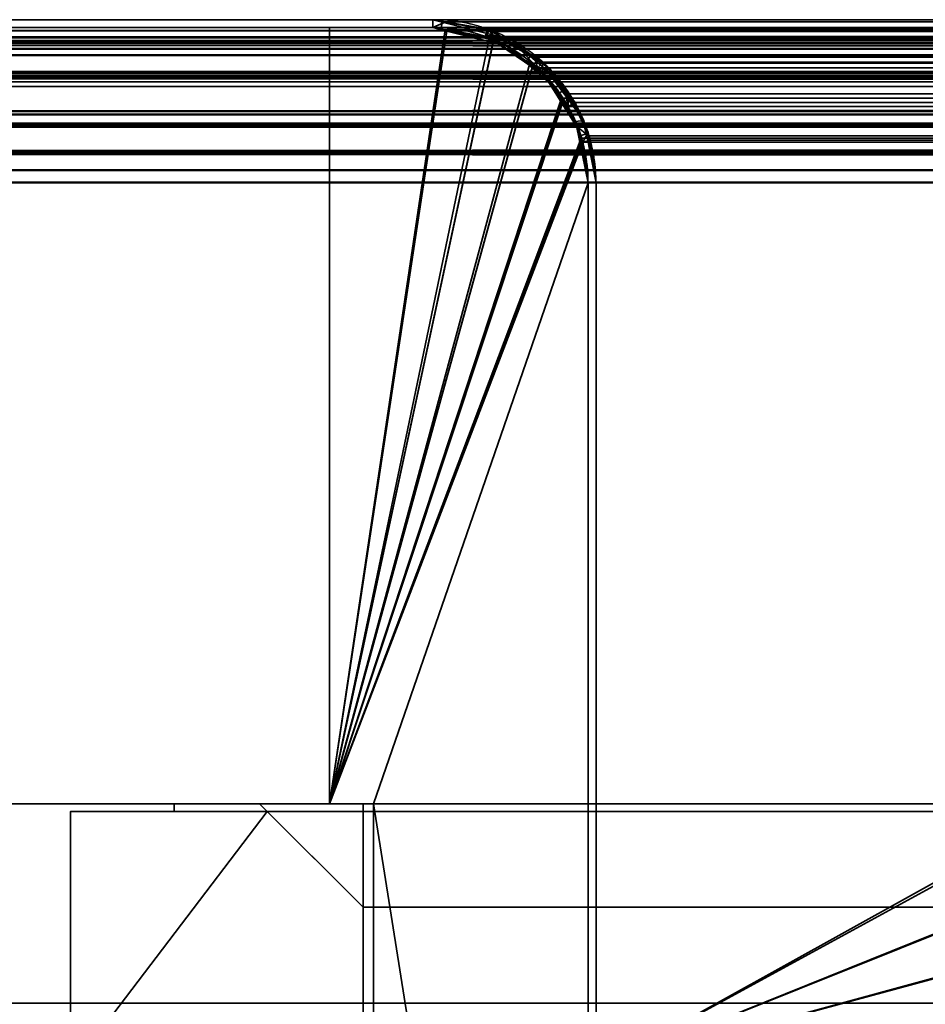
# Model space of a CAD drawing. Header units: millimetres. Extents: x -603 to 3703, y -115 to 193.
# Tile 591 of 656: x 1016 to 1033, y 174 to 193. Entities that reach past the tile are written whole.
import ezdxf

# ---------------------------------------------------------------- set-up
doc = ezdxf.new("R2010")
doc.units = ezdxf.units.MM
doc.layers.add('152', color=7, linetype='Continuous', true_color=0xffffff)

# ---------------------------------------------------------------- blocks, each defined once
blk = doc.blocks.new('UG_SURFACE_059')
at = {"layer": '152', "color": 14, "linetype": 'Continuous', "lineweight": 35}
for points in [[(1016.85, 173.15, -5.75), (1016.85, 178.15, -5.75), (1020.65, 178.15, -5.75)], [(1020.65, 178.15, -5.75), (1022.5, 176.3, -5.75), (1022.5, 173.15, -5.75), (1016.85, 173.15, -5.75)], [(1016.85, 173.15, 2030.4), (1022.5, 173.15, 2024.75), (1022.5, 176.3, 2024.75), (1020.65, 178.15, 2026.6)], [(1020.65, 178.15, 2026.6), (1016.85, 178.15, 2030.4), (1016.85, 173.15, 2030.4)], [(1016.85, 173.15, 2030.4), (1016.85, 178.15, 2030.4), (1016.85, 178.15, -5.75), (1016.85, 173.15, -5.75)], [(1020.65, 178.15, 2026.6), (1020.65, 178.15, -5.75), (1016.85, 178.15, -5.75), (1016.85, 178.15, 2030.4)], [(1022.5, 176.3, 2024.75), (1022.5, 176.3, -5.75), (1020.65, 178.15, -5.75), (1020.65, 178.15, 2026.6)], [(1022.5, 176.3, 2024.75), (1022.5, 173.15, 2024.75), (1022.5, 173.15, -5.75), (1022.5, 176.3, -5.75)], [(1016.85, 173.15, 2030.4), (1016.85, 173.15, -5.75), (1022.5, 173.15, -5.75), (1022.5, 173.15, 2024.75)]]:
    blk.add_3dface(points, dxfattribs=at)
blk = doc.blocks.new('UG_SURFACE_060')
at = {"layer": '152', "color": 7, "linetype": 'Continuous', "lineweight": 35}
for points in [[(1020.5, 178.3, -5.75), (1020.65, 178.15, -5.75), (1018.85, 178.15, -5.75), (1018.85, 178.3, -5.75)], [(1018.85, 178.15, -5.75), (1018.85, 178.15, 2028.4), (1018.85, 178.3, 2028.4), (1018.85, 178.3, -5.75)], [(1020.5, 178.3, 2026.75), (1020.5, 178.3, -5.75), (1018.85, 178.3, -5.75), (1018.85, 178.3, 2028.4)], [(1020.65, 178.15, 2026.6), (1020.5, 178.3, 2026.75), (1018.85, 178.3, 2028.4), (1018.85, 178.15, 2028.4)], [(1020.65, 178.15, -5.75), (1020.5, 178.3, -5.75), (1020.5, 178.3, 2026.75), (1020.65, 178.15, 2026.6)], [(1020.65, 178.15, 2026.6), (1018.85, 178.15, 2028.4), (1018.85, 178.15, -5.75), (1020.65, 178.15, -5.75)]]:
    blk.add_3dface(points, dxfattribs=at)
blk = doc.blocks.new('UG_SURFACE_063')
at = {"layer": '152', "color": 14, "linetype": 'Continuous', "lineweight": 35}
for points in [[(1027, 173.15, -5.75), (1027, 178.15, -5.75), (1033.85, 178.15, -5.75), (1035.432, 177.835, -5.75)], [(1027, 173.15, 2020.25), (1027, 178.15, 2020.25), (1027, 178.15, -5.75), (1027, 173.15, -5.75)], [(1033.85, 178.15, 2013.4), (1033.85, 178.15, -5.75), (1027, 178.15, -5.75), (1027, 178.15, 2020.25)], [(1035.425, 177.748, 2011.826), (1033.85, 178.15, 2013.4), (1027, 178.15, 2020.25), (1027, 173.15, 2020.25)], [(1033.85, 178.15, -5.75), (1033.85, 178.15, 2013.4), (1035.425, 177.748, 2011.826)], [(1035.425, 177.748, 2011.826), (1035.432, 177.835, -5.75), (1033.85, 178.15, -5.75)], [(1027, 173.15, -5.75), (1035.432, 177.835, -5.75), (1035.763, 177.769, -5.75), (1036.774, 177.094, -5.75)], [(1027, 173.15, 2020.25), (1036.782, 177.074, 2010.468), (1036.248, 177.538, 2011.002), (1035.425, 177.748, 2011.826)], [(1035.763, 177.769, -5.75), (1035.432, 177.835, -5.75), (1035.425, 177.748, 2011.826)], [(1035.763, 177.769, -5.75), (1035.425, 177.748, 2011.826), (1036.248, 177.538, 2011.002)], [(1036.248, 177.538, 2011.002), (1036.774, 177.094, -5.75), (1035.763, 177.769, -5.75)], [(1036.248, 177.538, 2011.002), (1036.782, 177.074, 2010.468), (1036.774, 177.094, -5.75)], [(1027, 173.15, -5.75), (1036.774, 177.094, -5.75), (1037.386, 176.686, -5.75), (1037.794, 176.074, -5.75)], [(1027, 173.15, 2020.25), (1037.866, 176.121, 2009.384), (1037.853, 176.145, 2009.397), (1036.782, 177.074, 2010.468)], [(1037.386, 176.686, -5.75), (1036.774, 177.094, -5.75), (1036.782, 177.074, 2010.468)], [(1037.386, 176.686, -5.75), (1036.782, 177.074, 2010.468), (1037.853, 176.145, 2009.397)], [(1037.853, 176.145, 2009.397), (1037.794, 176.074, -5.75), (1037.386, 176.686, -5.75)], [(1038.567, 174.772, 2008.683), (1037.866, 176.121, 2009.384), (1027, 173.15, 2020.25)], [(1037.794, 176.074, -5.75), (1038.469, 175.063, -5.75), (1038.527, 174.772, -5.75), (1027, 173.15, -5.75)], [(1037.853, 176.145, 2009.397), (1037.866, 176.121, 2009.384), (1037.794, 176.074, -5.75)], [(1038.469, 175.063, -5.75), (1037.794, 176.074, -5.75), (1037.866, 176.121, 2009.384)], [(1038.469, 175.063, -5.75), (1037.866, 176.121, 2009.384), (1038.567, 174.772, 2008.683)], [(1038.567, 174.772, 2008.683), (1038.527, 174.772, -5.75), (1038.469, 175.063, -5.75)], [(1038.527, 174.772, -5.75), (1038.79, 173.452, -5.75), (1027, 173.15, -5.75)], [(1027, 173.15, 2020.25), (1038.802, 173.45, 2008.448), (1038.603, 174.703, 2008.647), (1038.567, 174.772, 2008.683)], [(1038.527, 174.772, -5.75), (1038.567, 174.772, 2008.683), (1038.603, 174.703, 2008.647)], [(1038.603, 174.703, 2008.647), (1038.79, 173.452, -5.75), (1038.527, 174.772, -5.75)], [(1038.603, 174.703, 2008.647), (1038.802, 173.45, 2008.448), (1038.79, 173.452, -5.75)], [(1038.79, 173.452, -5.75), (1038.85, 173.15, -5.75), (1027, 173.15, -5.75)], [(1027, 173.15, 2020.25), (1038.85, 173.15, 2008.4), (1038.802, 173.45, 2008.448)], [(1038.79, 173.452, -5.75), (1038.802, 173.45, 2008.448), (1038.85, 173.15, 2008.4)], [(1038.85, 173.15, 2008.4), (1038.85, 173.15, -5.75), (1038.79, 173.452, -5.75)], [(1027, 173.15, 2020.25), (1027, 173.15, -5.75), (1038.85, 173.15, -5.75), (1038.85, 173.15, 2008.4)]]:
    blk.add_3dface(points, dxfattribs=at)
blk = doc.blocks.new('UG_SURFACE_064')
at = {"layer": '152', "color": 7, "linetype": 'Continuous', "lineweight": 35}
for points in [[(1027, 178.3, -5.75), (1033.85, 178.3, -5.75), (1033.85, 178.15, -5.75), (1027, 178.15, -5.75)], [(1027, 178.3, 2020.25), (1027, 178.3, -5.75), (1027, 178.15, -5.75), (1027, 178.15, 2020.25)], [(1027, 178.3, 2020.25), (1033.85, 178.3, 2013.4), (1033.85, 178.3, -5.75), (1027, 178.3, -5.75)], [(1033.85, 178.3, 2013.4), (1027, 178.3, 2020.25), (1027, 178.15, 2020.25), (1033.85, 178.15, 2013.4)], [(1027, 178.15, 2020.25), (1027, 178.15, -5.75), (1033.85, 178.15, -5.75), (1033.85, 178.15, 2013.4)]]:
    blk.add_3dface(points, dxfattribs=at)
blk = doc.blocks.new('UG_SURFACE_067')
at = {"layer": '152', "color": 7, "linetype": 'Continuous', "lineweight": 35}
for points in [[(1973, 178.3, 2020.25), (1027, 178.3, 2020.25), (1027, 178.15, 2020.25), (1973, 178.15, 2020.25)], [(1966.15, 178.3, 2013.4), (1033.85, 178.3, 2013.4), (1027, 178.3, 2020.25), (1973, 178.3, 2020.25)], [(1033.85, 178.15, 2013.4), (1027, 178.15, 2020.25), (1027, 178.3, 2020.25), (1033.85, 178.3, 2013.4)], [(1966.15, 178.15, 2013.4), (1973, 178.15, 2020.25), (1027, 178.15, 2020.25), (1033.85, 178.15, 2013.4)]]:
    blk.add_3dface(points, dxfattribs=at)
blk = doc.blocks.new('UG_SURFACE_069')
at = {"layer": '152', "color": 14, "linetype": 'Continuous', "lineweight": 35}
for points in [[(1038.85, 173.15, 2008.4), (1027, 173.15, 2020.25), (1027, 178.15, 2020.25), (1033.85, 178.15, 2013.4)], [(1973, 173.15, 2020.25), (1973, 178.15, 2020.25), (1027, 178.15, 2020.25), (1027, 173.15, 2020.25)], [(1973, 178.15, 2020.25), (1966.15, 178.15, 2013.4), (1033.85, 178.15, 2013.4), (1027, 178.15, 2020.25)]]:
    blk.add_3dface(points, dxfattribs=at)
blk = doc.blocks.new('UG_SURFACE_070')
at = {"layer": '152', "color": 14, "linetype": 'Continuous', "lineweight": 35}
for points in [[(1983.15, 178.15, 2030.4), (1979.35, 178.15, 2026.6), (1020.65, 178.15, 2026.6), (1016.85, 178.15, 2030.4)], [(1983.15, 173.15, 2030.4), (1983.15, 178.15, 2030.4), (1016.85, 178.15, 2030.4), (1016.85, 173.15, 2030.4)], [(1016.85, 173.15, 2030.4), (1016.85, 178.15, 2030.4), (1020.65, 178.15, 2026.6)], [(1020.65, 178.15, 2026.6), (1022.5, 176.3, 2024.75), (1022.5, 173.15, 2024.75), (1016.85, 173.15, 2030.4)], [(1977.5, 176.3, 2024.75), (1022.5, 176.3, 2024.75), (1020.65, 178.15, 2026.6), (1979.35, 178.15, 2026.6)], [(1977.5, 176.3, 2024.75), (1977.5, 173.15, 2024.75), (1022.5, 173.15, 2024.75), (1022.5, 176.3, 2024.75)]]:
    blk.add_3dface(points, dxfattribs=at)
blk = doc.blocks.new('UG_SURFACE_071')
at = {"layer": '152', "color": 252, "linetype": 'Continuous', "lineweight": 35}
for points in [[(1022.5, 178.3, -5.75), (1022.5, 176.3, -5.75), (1020.5, 178.3, -5.75)], [(1020.5, 178.3, -5.75), (1022.5, 176.3, -5.75), (1022.5, 176.3, 2024.75), (1020.5, 178.3, 2026.75)], [(1020.5, 178.3, 2026.75), (1022.5, 176.3, 2024.75), (1977.5, 176.3, 2024.75), (1979.5, 178.3, 2026.75)], [(1020.5, 178.3, 2026.75), (1979.5, 178.3, 2026.75), (1977.5, 178.3, 2024.75), (1022.5, 178.3, 2024.75)], [(1022.5, 178.3, 2024.75), (1022.5, 178.3, -5.75), (1020.5, 178.3, -5.75), (1020.5, 178.3, 2026.75)], [(1022.5, 176.3, -5.75), (1022.5, 178.3, -5.75), (1022.5, 178.3, 2024.75), (1022.5, 176.3, 2024.75)], [(1022.5, 176.3, 2024.75), (1022.5, 178.3, 2024.75), (1977.5, 178.3, 2024.75), (1977.5, 176.3, 2024.75)]]:
    blk.add_3dface(points, dxfattribs=at)
blk = doc.blocks.new('UG_SURFACE_072')
at = {"layer": '152', "color": 7, "linetype": 'Continuous', "lineweight": 35}
for points in [[(1018.85, 178.15, 2028.4), (1981.15, 178.15, 2028.4), (1981.15, 178.3, 2028.4), (1018.85, 178.3, 2028.4)], [(1981.15, 178.3, 2028.4), (1979.5, 178.3, 2026.75), (1020.5, 178.3, 2026.75), (1018.85, 178.3, 2028.4)], [(1018.85, 178.15, 2028.4), (1018.85, 178.3, 2028.4), (1020.5, 178.3, 2026.75), (1020.65, 178.15, 2026.6)], [(1020.65, 178.15, 2026.6), (1020.5, 178.3, 2026.75), (1979.5, 178.3, 2026.75), (1979.35, 178.15, 2026.6)], [(1981.15, 178.15, 2028.4), (1018.85, 178.15, 2028.4), (1020.65, 178.15, 2026.6), (1979.35, 178.15, 2026.6)]]:
    blk.add_3dface(points, dxfattribs=at)
blk = doc.blocks.new('UG_SURFACE_081')
at = {"layer": '152', "color": 41, "linetype": 'Continuous', "lineweight": 35}
for points in [[(971.85, 193.3, -5.75), (1021.85, 193.3, -5.75), (1021.85, 178.3, -5.75), (971.85, 178.3, -5.75)], [(1021.85, 193.3, 2025.4), (1021.85, 193.3, -5.75), (971.85, 193.3, -5.75), (971.85, 193.3, 2075.4)], [(1021.85, 178.3, 2025.4), (1021.85, 193.3, 2025.4), (971.85, 193.3, 2075.4), (971.85, 178.3, 2075.4)], [(1021.85, 178.3, -5.75), (1021.85, 193.3, -5.75), (1021.85, 193.3, 2025.4), (1021.85, 178.3, 2025.4)], [(971.85, 178.3, 2075.4), (971.85, 178.3, -5.75), (1021.85, 178.3, -5.75), (1021.85, 178.3, 2025.4)]]:
    blk.add_3dface(points, dxfattribs=at)
blk = doc.blocks.new('UG_SURFACE_082')
at = {"layer": '152', "color": 7, "linetype": 'Continuous', "lineweight": 35}
for points in [[(1023.85, 193.45, 2023.4), (1023.85, 193.45, -5.75), (969.85, 193.45, -5.75), (969.85, 193.45, 2077.4)], [(969.85, 193.45, -5.75), (1023.85, 193.45, -5.75), (1023.85, 193.3, -5.75), (969.85, 193.3, -5.75)], [(1023.85, 193.45, 2023.4), (969.85, 193.45, 2077.4), (969.85, 193.3, 2077.4), (1023.85, 193.3, 2023.4)], [(1023.85, 193.3, 2023.4), (969.85, 193.3, 2077.4), (969.85, 193.3, -5.75), (1023.85, 193.3, -5.75)], [(1023.85, 193.45, 2023.4), (1024.929, 193.246, -5.75), (1024.022, 193.418, -5.75)], [(1024.929, 193.246, -5.75), (1023.85, 193.45, 2023.4), (1025, 193.156, 2022.25)], [(1024.022, 193.418, -5.75), (1023.85, 193.45, -5.75), (1023.85, 193.45, 2023.4)], [(1024.014, 193.269, -5.75), (1023.85, 193.3, -5.75), (1023.85, 193.45, -5.75), (1024.022, 193.418, -5.75)], [(1023.85, 193.3, 2023.4), (1024.857, 193.126, 2022.393), (1025, 193.156, 2022.25), (1023.85, 193.45, 2023.4)], [(1023.85, 193.3, -5.75), (1024.014, 193.269, -5.75), (1024.949, 193.071, 2022.301)], [(1024.949, 193.071, 2022.301), (1024.857, 193.126, 2022.393), (1023.85, 193.3, -5.75)], [(1024.857, 193.126, 2022.393), (1023.85, 193.3, 2023.4), (1023.85, 193.3, -5.75)], [(1024.877, 193.103, -5.75), (1024.014, 193.269, -5.75), (1024.022, 193.418, -5.75), (1024.929, 193.246, -5.75)], [(1024.949, 193.071, 2022.301), (1024.014, 193.269, -5.75), (1024.877, 193.103, -5.75)], [(1025, 193.156, 2022.25), (1024.857, 193.126, 2022.393), (1024.949, 193.071, 2022.301)], [(1024.946, 193.09, -5.75), (1024.877, 193.103, -5.75), (1024.929, 193.246, -5.75), (1025, 193.233, -5.75)], [(1025, 193.156, 2022.25), (1025, 193.233, -5.75), (1024.929, 193.246, -5.75)], [(1024.946, 193.09, -5.75), (1025, 193.233, -5.75), (1025.008, 193.227, -5.75)], [(1024.952, 193.086, -5.75), (1024.946, 193.09, -5.75), (1025.008, 193.227, -5.75)], [(1025.361, 193.064, 2021.889), (1025, 193.156, 2022.25), (1024.949, 193.071, 2022.301), (1025.871, 192.518, 2021.379)], [(1025.008, 193.227, -5.75), (1025.735, 192.751, -5.75), (1025.645, 192.634, -5.75), (1024.952, 193.086, -5.75)], [(1025, 193.156, 2022.25), (1025.008, 193.227, -5.75), (1025, 193.233, -5.75)], [(1025.735, 192.751, -5.75), (1025.008, 193.227, -5.75), (1025, 193.156, 2022.25)], [(1025.735, 192.751, -5.75), (1025, 193.156, 2022.25), (1025.361, 193.064, 2021.889)], [(1024.877, 193.103, -5.75), (1024.946, 193.09, -5.75), (1024.949, 193.071, 2022.301)], [(1024.946, 193.09, -5.75), (1024.952, 193.086, -5.75), (1024.949, 193.071, 2022.301)], [(1025.871, 192.518, 2021.379), (1024.949, 193.071, 2022.301), (1024.952, 193.086, -5.75)], [(1024.952, 193.086, -5.75), (1025.645, 192.634, -5.75), (1025.961, 192.404, 2021.289)], [(1025.961, 192.404, 2021.289), (1025.871, 192.518, 2021.379), (1024.952, 193.086, -5.75)], [(1025.361, 193.064, 2021.889), (1026.077, 192.527, -5.75), (1025.735, 192.751, -5.75)], [(1025.361, 193.064, 2021.889), (1026.051, 192.466, 2021.199), (1026.077, 192.527, -5.75)], [(1025.871, 192.518, 2021.379), (1026.051, 192.466, 2021.199), (1025.361, 193.064, 2021.889)], [(1025.971, 192.421, -5.75), (1025.645, 192.634, -5.75), (1025.735, 192.751, -5.75), (1026.077, 192.527, -5.75)], [(1025.645, 192.634, -5.75), (1025.971, 192.421, -5.75), (1025.961, 192.404, 2021.289)], [(1026.051, 192.466, 2021.199), (1025.871, 192.518, 2021.379), (1025.961, 192.404, 2021.289)], [(1025.961, 192.404, 2021.289), (1026.464, 191.773, 2020.787), (1026.372, 192.187, 2020.878), (1026.051, 192.466, 2021.199)], [(1026.464, 191.773, 2020.787), (1025.961, 192.404, 2021.289), (1025.971, 192.421, -5.75)], [(1026.077, 192.527, -5.75), (1026.371, 192.086, -5.75), (1026.254, 192.002, -5.75), (1025.971, 192.421, -5.75)], [(1025.971, 192.421, -5.75), (1026.254, 192.002, -5.75), (1026.621, 191.389, 2020.629)], [(1026.621, 191.389, 2020.629), (1026.464, 191.773, 2020.787), (1025.971, 192.421, -5.75)], [(1026.371, 192.086, -5.75), (1026.077, 192.527, -5.75), (1026.051, 192.466, 2021.199)], [(1026.051, 192.466, 2021.199), (1026.763, 191.499, -5.75), (1026.371, 192.086, -5.75)], [(1026.763, 191.499, -5.75), (1026.051, 192.466, 2021.199), (1026.372, 192.187, 2020.878)], [(1026.372, 192.187, 2020.878), (1026.771, 191.458, -5.75), (1026.763, 191.499, -5.75)], [(1026.372, 192.187, 2020.878), (1026.76, 191.44, 2020.49), (1026.771, 191.458, -5.75)], [(1026.76, 191.44, 2020.49), (1026.372, 192.187, 2020.878), (1026.464, 191.773, 2020.787), (1026.621, 191.389, 2020.629)], [(1026.605, 191.48, -5.75), (1026.254, 192.002, -5.75), (1026.371, 192.086, -5.75), (1026.763, 191.499, -5.75)], [(1026.254, 192.002, -5.75), (1026.605, 191.48, -5.75), (1026.621, 191.389, 2020.629)], [(1026.622, 191.401, -5.75), (1026.605, 191.48, -5.75), (1026.763, 191.499, -5.75), (1026.771, 191.458, -5.75)], [(1026.605, 191.48, -5.75), (1026.622, 191.401, -5.75), (1026.621, 191.389, 2020.629)], [(1026.621, 191.389, 2020.629), (1026.745, 191.085, 2020.504), (1026.844, 191.279, 2020.406), (1026.76, 191.44, 2020.49)], [(1026.745, 191.085, 2020.504), (1026.621, 191.389, 2020.629), (1026.622, 191.401, -5.75)], [(1026.771, 191.458, -5.75), (1026.813, 191.246, -5.75), (1026.664, 191.199, -5.75), (1026.622, 191.401, -5.75)], [(1026.622, 191.401, -5.75), (1026.664, 191.199, -5.75), (1026.85, 190.3, 2020.4)], [(1026.85, 190.3, 2020.4), (1026.745, 191.085, 2020.504), (1026.622, 191.401, -5.75)], [(1026.813, 191.246, -5.75), (1026.771, 191.458, -5.75), (1026.76, 191.44, 2020.49)], [(1026.813, 191.246, -5.75), (1026.76, 191.44, 2020.49), (1026.844, 191.279, 2020.406)], [(1026.85, 190.3, -5.75), (1026.664, 191.199, -5.75), (1026.813, 191.246, -5.75), (1027, 190.3, -5.75)], [(1027, 190.3, 2020.25), (1026.844, 191.279, 2020.406), (1026.745, 191.085, 2020.504), (1026.85, 190.3, 2020.4)], [(1026.844, 191.279, 2020.406), (1027, 190.3, -5.75), (1026.813, 191.246, -5.75)], [(1026.844, 191.279, 2020.406), (1027, 190.3, 2020.25), (1027, 190.3, -5.75)], [(1026.664, 191.199, -5.75), (1026.85, 190.3, -5.75), (1026.85, 190.3, 2020.4)], [(1027, 190.3, -5.75), (1027, 152.3, -5.75), (1026.85, 152.3, -5.75), (1026.85, 190.3, -5.75)], [(1026.85, 152.3, 2020.4), (1026.85, 190.3, 2020.4), (1026.85, 190.3, -5.75), (1026.85, 152.3, -5.75)], [(1026.85, 190.3, 2020.4), (1026.85, 152.3, 2020.4), (1027, 152.3, 2020.25), (1027, 190.3, 2020.25)], [(1027, 152.3, -5.75), (1027, 190.3, -5.75), (1027, 190.3, 2020.25), (1027, 152.3, 2020.25)]]:
    blk.add_3dface(points, dxfattribs=at)
blk = doc.blocks.new('UG_SURFACE_083')
at = {"layer": '152', "color": 14, "linetype": 'Continuous', "lineweight": 35}
for points in [[(1021.85, 193.3, -5.75), (1021.85, 178.3, -5.75), (1021.85, 178.3, 2025.4), (1021.85, 193.3, 2025.4)], [(1021.85, 178.3, -5.75), (1021.85, 193.3, -5.75), (1023.85, 193.3, -5.75), (1024.12, 193.246, -5.75)], [(1024.121, 193.231, 2023.129), (1023.85, 193.3, 2023.4), (1021.85, 193.3, 2025.4), (1021.85, 178.3, 2025.4)], [(1023.85, 193.3, 2023.4), (1023.85, 193.3, -5.75), (1021.85, 193.3, -5.75), (1021.85, 193.3, 2025.4)], [(1023.85, 193.3, -5.75), (1023.85, 193.3, 2023.4), (1024.121, 193.231, 2023.129)], [(1024.121, 193.231, 2023.129), (1024.12, 193.246, -5.75), (1023.85, 193.3, -5.75)], [(1024.12, 193.246, -5.75), (1024.998, 193.072, -5.75), (1025.017, 193.059, -5.75), (1021.85, 178.3, -5.75)], [(1021.85, 178.3, 2025.4), (1025.012, 193.003, 2022.238), (1024.121, 193.231, 2023.129)], [(1024.12, 193.246, -5.75), (1024.121, 193.231, 2023.129), (1025.012, 193.003, 2022.238)], [(1025.012, 193.003, 2022.238), (1024.998, 193.072, -5.75), (1024.12, 193.246, -5.75)], [(1021.85, 178.3, -5.75), (1025.017, 193.059, -5.75), (1025.771, 192.555, -5.75)], [(1021.85, 178.3, 2025.4), (1025.763, 192.521, 2021.487), (1025.289, 192.933, 2021.961), (1025.012, 193.003, 2022.238)], [(1025.012, 193.003, 2022.238), (1025.017, 193.059, -5.75), (1024.998, 193.072, -5.75)], [(1025.017, 193.059, -5.75), (1025.012, 193.003, 2022.238), (1025.289, 192.933, 2021.961)], [(1025.289, 192.933, 2021.961), (1025.771, 192.555, -5.75), (1025.017, 193.059, -5.75)], [(1025.289, 192.933, 2021.961), (1025.763, 192.521, 2021.487), (1025.771, 192.555, -5.75)], [(1025.771, 192.555, -5.75), (1025.971, 192.421, -5.75), (1026.338, 191.873, -5.75), (1021.85, 178.3, -5.75)], [(1025.971, 192.421, -5.75), (1025.771, 192.555, -5.75), (1025.763, 192.521, 2021.487)], [(1026.364, 191.882, 2020.886), (1026.252, 192.097, 2020.998), (1025.763, 192.521, 2021.487), (1021.85, 178.3, 2025.4)], [(1025.971, 192.421, -5.75), (1025.763, 192.521, 2021.487), (1026.252, 192.097, 2020.998)], [(1026.252, 192.097, 2020.998), (1026.338, 191.873, -5.75), (1025.971, 192.421, -5.75)], [(1026.252, 192.097, 2020.998), (1026.364, 191.882, 2020.886), (1026.338, 191.873, -5.75)], [(1026.726, 191.077, 2020.524), (1026.702, 191.232, 2020.548), (1026.364, 191.882, 2020.886), (1021.85, 178.3, 2025.4)], [(1021.85, 178.3, -5.75), (1026.338, 191.873, -5.75), (1026.622, 191.448, -5.75), (1026.696, 191.073, -5.75)], [(1026.622, 191.448, -5.75), (1026.338, 191.873, -5.75), (1026.364, 191.882, 2020.886)], [(1026.622, 191.448, -5.75), (1026.364, 191.882, 2020.886), (1026.702, 191.232, 2020.548)], [(1026.702, 191.232, 2020.548), (1026.696, 191.073, -5.75), (1026.622, 191.448, -5.75)], [(1026.702, 191.232, 2020.548), (1026.726, 191.077, 2020.524), (1026.696, 191.073, -5.75)], [(1021.85, 178.3, 2025.4), (1022.7, 178.3, 2024.55), (1026.85, 190.3, 2020.4), (1026.726, 191.077, 2020.524)], [(1026.696, 191.073, -5.75), (1026.85, 190.3, -5.75), (1022.7, 178.3, -5.75), (1021.85, 178.3, -5.75)], [(1026.696, 191.073, -5.75), (1026.726, 191.077, 2020.524), (1026.85, 190.3, 2020.4)], [(1026.85, 190.3, 2020.4), (1026.85, 190.3, -5.75), (1026.696, 191.073, -5.75)], [(1022.7, 178.3, -5.75), (1026.85, 190.3, -5.75), (1026.85, 152.15, -5.75)], [(1026.85, 152.15, 2020.4), (1026.85, 190.3, 2020.4), (1022.7, 178.3, 2024.55)], [(1026.85, 152.15, -5.75), (1026.85, 190.3, -5.75), (1026.85, 190.3, 2020.4), (1026.85, 152.15, 2020.4)], [(1021.85, 178.3, 2025.4), (1021.85, 178.3, -5.75), (1022.7, 178.3, -5.75), (1022.7, 178.3, 2024.55)], [(1022.7, 178.3, -5.75), (1022.7, 149.3, -5.75), (1022.7, 149.3, 2024.55), (1022.7, 178.3, 2024.55)], [(1026.85, 152.15, -5.75), (1024, 149.3, -5.75), (1022.7, 149.3, -5.75), (1022.7, 178.3, -5.75)], [(1022.7, 178.3, 2024.55), (1022.7, 149.3, 2024.55), (1024, 149.3, 2023.25), (1026.85, 152.15, 2020.4)]]:
    blk.add_3dface(points, dxfattribs=at)
blk = doc.blocks.new('UG_SURFACE_084')
at = {"layer": '152', "color": 7, "linetype": 'Continuous', "lineweight": 35}
for points in [[(968.752, 193.037, 2078.498), (969.85, 193.3, 2077.4), (2030.15, 193.3, 2077.4)], [(2030.15, 193.3, 2077.4), (2031.157, 193.126, 2078.407), (968.752, 193.037, 2078.498)], [(968.95, 193.234, 2078.3), (2031.058, 193.293, 2078.308), (2030.15, 193.45, 2077.4)], [(2030.15, 193.45, 2077.4), (969.85, 193.45, 2077.4), (968.95, 193.234, 2078.3)], [(2030.15, 193.45, 2077.4), (1976.15, 193.45, 2023.4), (1023.85, 193.45, 2023.4), (969.85, 193.45, 2077.4)], [(1023.85, 193.3, 2023.4), (969.85, 193.3, 2077.4), (969.85, 193.45, 2077.4), (1023.85, 193.45, 2023.4)], [(2030.15, 193.3, 2077.4), (969.85, 193.3, 2077.4), (1023.85, 193.3, 2023.4), (1976.15, 193.3, 2023.4)], [(1024.098, 193.407, 2023.152), (1023.85, 193.45, 2023.4), (1976.15, 193.45, 2023.4)], [(1023.85, 193.3, 2023.4), (1023.85, 193.45, 2023.4), (1024.098, 193.407, 2023.152)], [(1024.098, 193.407, 2023.152), (1024.908, 193.267, 2022.342), (1024.857, 193.126, 2022.393), (1023.85, 193.3, 2023.4)], [(1976.15, 193.3, 2023.4), (1023.85, 193.3, 2023.4), (1024.857, 193.126, 2022.393)], [(1976.15, 193.45, 2023.4), (1975.905, 193.391, 2023.155), (1024.098, 193.407, 2023.152)], [(1024.908, 193.267, 2022.342), (1024.098, 193.407, 2023.152), (1975.905, 193.391, 2023.155)], [(1024.857, 193.126, 2022.393), (1975.052, 193.037, 2022.302), (1976.15, 193.3, 2023.4)], [(1024.908, 193.267, 2022.342), (1975.905, 193.391, 2023.155), (1975.014, 193.178, 2022.264)], [(968.121, 192.879, 2079.129), (2031.878, 192.864, 2079.129), (2031.208, 193.267, 2078.458)], [(968.422, 193.108, 2078.828), (968.121, 192.879, 2079.129), (2031.208, 193.267, 2078.458)], [(968.422, 193.108, 2078.828), (2031.208, 193.267, 2078.458), (2031.058, 193.293, 2078.308)], [(2031.058, 193.293, 2078.308), (968.95, 193.234, 2078.3), (968.422, 193.108, 2078.828)], [(2031.157, 193.126, 2078.407), (2031.249, 193.071, 2078.499), (968.752, 193.037, 2078.498)], [(1024.949, 193.071, 2022.301), (1024.857, 193.126, 2022.393), (1024.908, 193.267, 2022.342), (1024.988, 193.219, 2022.262)], [(1024.857, 193.126, 2022.393), (1024.949, 193.071, 2022.301), (1975.052, 193.037, 2022.302)], [(1975.014, 193.178, 2022.264), (1024.988, 193.219, 2022.262), (1024.908, 193.267, 2022.342)], [(1024.988, 193.219, 2022.262), (1025.813, 192.724, 2021.437), (1025.871, 192.518, 2021.379), (1024.949, 193.071, 2022.301)], [(1024.988, 193.219, 2022.262), (1975.014, 193.178, 2022.264), (1974.722, 193.108, 2021.972)], [(1974.722, 193.108, 2021.972), (1025.813, 192.724, 2021.437), (1024.988, 193.219, 2022.262)], [(1974.722, 193.108, 2021.972), (1974.195, 192.708, 2021.445), (1025.813, 192.724, 2021.437)], [(2032.261, 192.403, 2079.511), (967.735, 192.401, 2079.515), (968.49, 192.974, 2078.76)], [(2032.171, 192.518, 2079.421), (968.49, 192.974, 2078.76), (968.752, 193.037, 2078.498)], [(2032.171, 192.518, 2079.421), (2032.261, 192.403, 2079.511), (968.49, 192.974, 2078.76)], [(968.752, 193.037, 2078.498), (2031.249, 193.071, 2078.499), (2032.171, 192.518, 2079.421)], [(1974.79, 192.974, 2022.04), (1024.949, 193.071, 2022.301), (1025.871, 192.518, 2021.379)], [(1974.79, 192.974, 2022.04), (1975.052, 193.037, 2022.302), (1024.949, 193.071, 2022.301)], [(1025.871, 192.518, 2021.379), (1974.035, 192.401, 2021.285), (1974.79, 192.974, 2022.04)], [(2031.878, 192.864, 2079.129), (968.121, 192.879, 2079.129), (967.529, 192.43, 2079.721)], [(967.529, 192.43, 2079.721), (2032.272, 192.628, 2079.522), (2031.878, 192.864, 2079.129)], [(1025.972, 192.628, 2021.278), (1025.813, 192.724, 2021.437), (1974.195, 192.708, 2021.445)], [(1025.813, 192.724, 2021.437), (1025.972, 192.628, 2021.278), (1025.871, 192.518, 2021.379)], [(967.529, 192.43, 2079.721), (2032.585, 192.234, 2079.835), (2032.272, 192.628, 2079.522)], [(1025.962, 192.403, 2021.288), (1025.871, 192.518, 2021.379), (1025.972, 192.628, 2021.278)], [(1026.464, 191.773, 2020.787), (1025.962, 192.403, 2021.288), (1025.972, 192.628, 2021.278), (1026.458, 192.018, 2020.792)], [(1025.972, 192.628, 2021.278), (1974.195, 192.708, 2021.445), (1973.829, 192.43, 2021.079)], [(1973.829, 192.43, 2021.079), (1026.458, 192.018, 2020.792), (1025.972, 192.628, 2021.278)], [(967.529, 192.43, 2079.721), (967.408, 192.25, 2079.842), (2032.585, 192.234, 2079.835)], [(2032.763, 191.773, 2080.014), (967.64, 192.329, 2079.61), (967.735, 192.401, 2079.515)], [(967.735, 192.401, 2079.515), (2032.261, 192.403, 2079.511), (2032.763, 191.773, 2080.014)], [(1025.871, 192.518, 2021.379), (1025.962, 192.403, 2021.288), (1974.035, 192.401, 2021.285)], [(1025.962, 192.403, 2021.288), (1973.446, 191.599, 2020.696), (1973.94, 192.329, 2021.19)], [(1973.446, 191.599, 2020.696), (1025.962, 192.403, 2021.288), (1026.464, 191.773, 2020.787)], [(1973.94, 192.329, 2021.19), (1974.035, 192.401, 2021.285), (1025.962, 192.403, 2021.288)], [(1973.829, 192.43, 2021.079), (1973.547, 192.014, 2020.797), (1026.458, 192.018, 2020.792)], [(2032.585, 192.234, 2079.835), (967.408, 192.25, 2079.842), (967.011, 191.664, 2080.239)], [(967.011, 191.664, 2080.239), (2032.894, 191.847, 2080.144), (2032.585, 192.234, 2079.835)], [(967.146, 191.599, 2080.104), (967.64, 192.329, 2079.61), (2032.763, 191.773, 2080.014)], [(1026.594, 191.847, 2020.656), (1026.458, 192.018, 2020.792), (1973.547, 192.014, 2020.797)], [(1026.458, 192.018, 2020.792), (1026.594, 191.847, 2020.656), (1026.464, 191.773, 2020.787)], [(1026.594, 191.847, 2020.656), (1973.547, 192.014, 2020.797), (1973.311, 191.664, 2020.561)], [(966.933, 191.429, 2080.317), (2033.067, 191.426, 2080.317), (2032.894, 191.847, 2080.144)], [(967.011, 191.664, 2080.239), (966.933, 191.429, 2080.317), (2032.894, 191.847, 2080.144)], [(2032.763, 191.773, 2080.014), (967.077, 191.392, 2080.173), (967.146, 191.599, 2080.104)], [(2032.763, 191.773, 2080.014), (2032.921, 191.388, 2080.171), (967.077, 191.392, 2080.173)], [(1026.621, 191.388, 2020.628), (1026.464, 191.773, 2020.787), (1026.594, 191.847, 2020.656), (1026.858, 191.203, 2020.392)], [(1026.464, 191.773, 2020.787), (1973.377, 191.392, 2020.627), (1973.446, 191.599, 2020.696)], [(1026.464, 191.773, 2020.787), (1026.621, 191.388, 2020.628), (1973.377, 191.392, 2020.627)], [(1973.311, 191.664, 2020.561), (1026.858, 191.203, 2020.392), (1026.594, 191.847, 2020.656)], [(1973.311, 191.664, 2020.561), (1973.155, 191.194, 2020.405), (1026.858, 191.203, 2020.392)], [(2033.067, 191.426, 2080.317), (966.933, 191.429, 2080.317), (966.758, 190.9, 2080.492)], [(966.758, 190.9, 2080.492), (2033.19, 191.124, 2080.44), (2033.067, 191.426, 2080.317)], [(966.905, 190.871, 2080.345), (967.077, 191.392, 2080.173), (2032.921, 191.388, 2080.171)], [(1973.205, 190.871, 2020.455), (1973.377, 191.392, 2020.627), (1026.621, 191.388, 2020.628)], [(2032.921, 191.388, 2080.171), (2033.046, 191.085, 2080.296), (966.905, 190.871, 2080.345)], [(1973.205, 190.871, 2020.455), (1026.621, 191.388, 2020.628), (1026.745, 191.085, 2020.504)], [(1026.858, 191.203, 2020.392), (1026.89, 191.124, 2020.36), (1026.745, 191.085, 2020.504), (1026.621, 191.388, 2020.628)], [(1026.89, 191.124, 2020.36), (1026.858, 191.203, 2020.392), (1973.155, 191.194, 2020.405)], [(966.758, 190.9, 2080.492), (2033.267, 190.545, 2080.517), (2033.19, 191.124, 2080.44)], [(2033.046, 191.085, 2080.296), (2033.15, 190.3, 2080.4), (966.905, 190.871, 2080.345)], [(1026.85, 190.3, 2020.4), (1026.745, 191.085, 2020.504), (1026.89, 191.124, 2020.36), (1027, 190.3, 2020.25)], [(1026.745, 191.085, 2020.504), (1973.15, 190.3, 2020.4), (1973.205, 190.871, 2020.455)], [(1026.745, 191.085, 2020.504), (1026.85, 190.3, 2020.4), (1973.15, 190.3, 2020.4)], [(1026.89, 191.124, 2020.36), (1973.155, 191.194, 2020.405), (1973.058, 190.9, 2020.308)], [(1973.058, 190.9, 2020.308), (1027, 190.3, 2020.25), (1026.89, 191.124, 2020.36)], [(966.758, 190.9, 2080.492), (966.724, 190.548, 2080.526), (2033.267, 190.545, 2080.517)], [(2033.15, 190.3, 2080.4), (966.85, 190.3, 2080.4), (966.905, 190.871, 2080.345)], [(1973.058, 190.9, 2020.308), (1973, 190.3, 2020.25), (1027, 190.3, 2020.25)], [(2033.267, 190.545, 2080.517), (966.724, 190.548, 2080.526), (966.7, 190.3, 2080.55)], [(966.7, 190.3, 2080.55), (2033.3, 190.3, 2080.55), (2033.267, 190.545, 2080.517)], [(966.7, 190.3, 2080.55), (966.7, 174.45, 2080.55), (2033.3, 174.45, 2080.55), (2033.3, 190.3, 2080.55)], [(2033.15, 190.3, 2080.4), (2033.15, 174.45, 2080.4), (966.85, 174.45, 2080.4), (966.85, 190.3, 2080.4)], [(1973.15, 152.3, 2020.4), (1973.15, 190.3, 2020.4), (1026.85, 190.3, 2020.4), (1026.85, 152.3, 2020.4)], [(1027, 190.3, 2020.25), (1027, 152.3, 2020.25), (1026.85, 152.3, 2020.4), (1026.85, 190.3, 2020.4)], [(1027, 152.3, 2020.25), (1027, 190.3, 2020.25), (1973, 190.3, 2020.25), (1973, 152.3, 2020.25)], [(2033.15, 174.45, 2080.4), (2033.3, 174.45, 2080.55), (966.7, 174.45, 2080.55), (966.85, 174.45, 2080.4)]]:
    blk.add_3dface(points, dxfattribs=at)
blk = doc.blocks.new('UG_SURFACE_085')
at = {"layer": '152', "color": 14, "linetype": 'Continuous', "lineweight": 35}
for points in [[(1021.85, 193.3, 2025.4), (1021.85, 178.3, 2025.4), (1978.15, 178.3, 2025.4), (1978.15, 193.3, 2025.4)], [(1021.85, 178.3, 2025.4), (1021.85, 193.3, 2025.4), (1023.85, 193.3, 2023.4), (1024.086, 193.259, 2023.164)], [(1978.15, 193.3, 2025.4), (1976.15, 193.3, 2023.4), (1023.85, 193.3, 2023.4), (1021.85, 193.3, 2025.4)], [(1024.086, 193.259, 2023.164), (1023.85, 193.3, 2023.4), (1976.15, 193.3, 2023.4)], [(1976.15, 193.3, 2023.4), (1975.917, 193.244, 2023.167), (1024.086, 193.259, 2023.164)], [(1024.086, 193.259, 2023.164), (1024.857, 193.126, 2022.393), (1024.934, 193.08, 2022.316), (1021.85, 178.3, 2025.4)], [(1024.857, 193.126, 2022.393), (1024.086, 193.259, 2023.164), (1975.917, 193.244, 2023.167)], [(1024.857, 193.126, 2022.393), (1975.917, 193.244, 2023.167), (1975.068, 193.041, 2022.318)], [(1975.068, 193.041, 2022.318), (1024.934, 193.08, 2022.316), (1024.857, 193.126, 2022.393)], [(1021.85, 178.3, 2025.4), (1024.934, 193.08, 2022.316), (1025.72, 192.608, 2021.531)], [(1024.934, 193.08, 2022.316), (1975.068, 193.041, 2022.318), (1974.79, 192.974, 2022.04)], [(1974.79, 192.974, 2022.04), (1025.72, 192.608, 2021.531), (1024.934, 193.08, 2022.316)], [(1974.79, 192.974, 2022.04), (1974.288, 192.593, 2021.538), (1025.72, 192.608, 2021.531)], [(1025.72, 192.608, 2021.531), (1025.871, 192.518, 2021.379), (1026.334, 191.936, 2020.916), (1021.85, 178.3, 2025.4)], [(1025.871, 192.518, 2021.379), (1025.72, 192.608, 2021.531), (1974.288, 192.593, 2021.538)], [(1025.871, 192.518, 2021.379), (1974.288, 192.593, 2021.538), (1973.94, 192.329, 2021.19)], [(1973.94, 192.329, 2021.19), (1026.334, 191.936, 2020.916), (1025.871, 192.518, 2021.379)], [(1973.94, 192.329, 2021.19), (1973.671, 191.932, 2020.921), (1026.334, 191.936, 2020.916)], [(1026.334, 191.936, 2020.916), (1026.464, 191.773, 2020.787), (1026.715, 191.16, 2020.535), (1021.85, 178.3, 2025.4)], [(1026.464, 191.773, 2020.787), (1026.334, 191.936, 2020.916), (1973.671, 191.932, 2020.921)], [(1026.464, 191.773, 2020.787), (1973.671, 191.932, 2020.921), (1973.446, 191.599, 2020.696)], [(1973.446, 191.599, 2020.696), (1026.715, 191.16, 2020.535), (1026.464, 191.773, 2020.787)], [(1973.446, 191.599, 2020.696), (1973.298, 191.152, 2020.548), (1026.715, 191.16, 2020.535)], [(1021.85, 178.3, 2025.4), (1026.715, 191.16, 2020.535), (1026.745, 191.085, 2020.504)], [(1026.745, 191.085, 2020.504), (1026.85, 190.3, 2020.4), (1022.7, 178.3, 2024.55), (1021.85, 178.3, 2025.4)], [(1026.745, 191.085, 2020.504), (1026.715, 191.16, 2020.535), (1973.298, 191.152, 2020.548)], [(1026.745, 191.085, 2020.504), (1973.298, 191.152, 2020.548), (1973.205, 190.871, 2020.455)], [(1973.205, 190.871, 2020.455), (1026.85, 190.3, 2020.4), (1026.745, 191.085, 2020.504)], [(1973.205, 190.871, 2020.455), (1973.15, 190.3, 2020.4), (1026.85, 190.3, 2020.4)], [(1022.7, 178.3, 2024.55), (1026.85, 190.3, 2020.4), (1026.85, 152.15, 2020.4)], [(1026.85, 152.15, 2020.4), (1026.85, 190.3, 2020.4), (1973.15, 190.3, 2020.4), (1973.15, 152.15, 2020.4)], [(1977.3, 178.3, 2024.55), (1978.15, 178.3, 2025.4), (1021.85, 178.3, 2025.4), (1022.7, 178.3, 2024.55)], [(1022.7, 178.3, 2024.55), (1022.7, 149.3, 2024.55), (1977.3, 149.3, 2024.55), (1977.3, 178.3, 2024.55)], [(1026.85, 152.15, 2020.4), (1024, 149.3, 2023.25), (1022.7, 149.3, 2024.55), (1022.7, 178.3, 2024.55)]]:
    blk.add_3dface(points, dxfattribs=at)
blk = doc.blocks.new('UG_SURFACE_086')
at = {"layer": '152', "color": 14, "linetype": 'Continuous', "lineweight": 35}
for points in [[(968.993, 193.095, 2078.257), (2031.014, 193.151, 2078.264), (2030.15, 193.3, 2077.4)], [(2030.15, 193.3, 2077.4), (969.85, 193.3, 2077.4), (968.993, 193.095, 2078.257)], [(2030.15, 193.3, 2077.4), (2028.15, 193.3, 2075.4), (971.85, 193.3, 2075.4), (969.85, 193.3, 2077.4)], [(2028.15, 174.45, 2075.4), (971.85, 174.45, 2075.4), (971.85, 193.3, 2075.4), (2028.15, 193.3, 2075.4)], [(968.203, 192.756, 2079.047), (2031.796, 192.742, 2079.046), (2031.157, 193.126, 2078.407)], [(968.49, 192.974, 2078.76), (968.203, 192.756, 2079.047), (2031.157, 193.126, 2078.407)], [(968.49, 192.974, 2078.76), (2031.157, 193.126, 2078.407), (2031.014, 193.151, 2078.264)], [(2031.014, 193.151, 2078.264), (968.993, 193.095, 2078.257), (968.49, 192.974, 2078.76)], [(2031.796, 192.742, 2079.046), (968.203, 192.756, 2079.047), (967.64, 192.329, 2079.61)], [(967.64, 192.329, 2079.61), (2032.171, 192.518, 2079.421), (2031.796, 192.742, 2079.046)], [(967.64, 192.329, 2079.61), (2032.47, 192.142, 2079.719), (2032.171, 192.518, 2079.421)], [(2032.47, 192.142, 2079.719), (967.524, 192.158, 2079.726), (967.146, 191.599, 2080.104)], [(967.64, 192.329, 2079.61), (967.524, 192.158, 2079.726), (2032.47, 192.142, 2079.719)], [(967.146, 191.599, 2080.104), (2032.763, 191.773, 2080.014), (2032.47, 192.142, 2079.719)], [(967.072, 191.376, 2080.178), (2032.928, 191.372, 2080.178), (2032.763, 191.773, 2080.014)], [(967.146, 191.599, 2080.104), (967.072, 191.376, 2080.178), (2032.763, 191.773, 2080.014)], [(2032.928, 191.372, 2080.178), (967.072, 191.376, 2080.178), (966.905, 190.871, 2080.345)], [(966.905, 190.871, 2080.345), (2033.046, 191.085, 2080.296), (2032.928, 191.372, 2080.178)], [(966.905, 190.871, 2080.345), (2033.119, 190.533, 2080.369), (2033.046, 191.085, 2080.296)], [(966.905, 190.871, 2080.345), (966.873, 190.537, 2080.377), (2033.119, 190.533, 2080.369)], [(2033.119, 190.533, 2080.369), (966.873, 190.537, 2080.377), (966.85, 190.3, 2080.4)], [(966.85, 190.3, 2080.4), (2033.15, 190.3, 2080.4), (2033.119, 190.533, 2080.369)], [(966.85, 190.3, 2080.4), (966.85, 174.45, 2080.4), (2033.15, 174.45, 2080.4), (2033.15, 190.3, 2080.4)], [(2028.15, 174.45, 2075.4), (2033.15, 174.45, 2080.4), (966.85, 174.45, 2080.4), (971.85, 174.45, 2075.4)]]:
    blk.add_3dface(points, dxfattribs=at)
blk = doc.blocks.new('UG_SURFACE_087')
at = {"layer": '152', "color": 41, "linetype": 'Continuous', "lineweight": 35}
for points in [[(971.85, 178.3, 2075.4), (971.85, 193.3, 2075.4), (1021.85, 193.3, 2025.4), (1021.85, 178.3, 2025.4)], [(971.85, 193.3, 2075.4), (971.85, 178.3, 2075.4), (2028.15, 178.3, 2075.4), (2028.15, 193.3, 2075.4)], [(2028.15, 193.3, 2075.4), (1978.15, 193.3, 2025.4), (1021.85, 193.3, 2025.4), (971.85, 193.3, 2075.4)], [(1021.85, 178.3, 2025.4), (1021.85, 193.3, 2025.4), (1978.15, 193.3, 2025.4), (1978.15, 178.3, 2025.4)], [(1978.15, 178.3, 2025.4), (2028.15, 178.3, 2075.4), (971.85, 178.3, 2075.4), (1021.85, 178.3, 2025.4)]]:
    blk.add_3dface(points, dxfattribs=at)

msp = doc.modelspace()

# ---------------------------------------------------------------- linework, layer by layer
at = {"layer": '152', "linetype": 'Continuous', "lineweight": -3}
for p, q in [((969.85, 193.45, 2077.4), (2030.15, 193.45, 2077.4)), ((969.85, 193.45, -5.75), (1023.85, 193.45, -5.75)), ((969.85, 193.45, 2077.4), (1023.85, 193.45, 2023.4)), ((1023.85, 193.45, 2023.4), (969.85, 193.45, 2077.4)), ((1023.85, 193.3, 2023.4), (969.85, 193.3, 2077.4)), ((969.85, 193.3, 2077.4), (1023.85, 193.3, 2023.4)), ((969.85, 193.3, -5.75), (1023.85, 193.3, -5.75)), ((969.85, 193.3, 2077.4), (2030.15, 193.3, 2077.4)), ((971.85, 193.3, 2075.4), (2028.15, 193.3, 2075.4)), ((971.85, 193.3, 2075.4), (1021.85, 193.3, 2025.4)), ((1021.85, 193.3, 2025.4), (971.85, 193.3, 2075.4)), ((971.85, 193.3, 2075.4), (2028.15, 193.3, 2075.4)), ((971.85, 193.3, -5.75), (1021.85, 193.3, -5.75)), ((1021.85, 193.3, 2025.4), (1021.85, 178.3, 2025.4)), ((1021.85, 193.3, -5.75), (1021.85, 193.3, 2025.4)), ((1021.85, 193.3, -5.75), (1021.85, 193.3, 2025.4)), ((1021.85, 193.3, 2025.4), (1021.85, 178.3, 2025.4)), ((1021.85, 193.3, -5.75), (1021.85, 178.3, -5.75)), ((1023.85, 193.3, 2023.4), (1021.85, 193.3, 2025.4)), ((1021.85, 193.3, 2025.4), (1978.15, 193.3, 2025.4)), ((1021.85, 178.3, 2025.4), (1021.85, 193.3, 2025.4)), ((1021.85, 193.3, 2025.4), (1023.85, 193.3, 2023.4)), ((1021.85, 193.3, -5.75), (1023.85, 193.3, -5.75)), ((1021.85, 178.3, 2025.4), (1021.85, 193.3, 2025.4)), ((1021.85, 193.3, 2025.4), (1978.15, 193.3, 2025.4)), ((1021.85, 178.3, -5.75), (1021.85, 193.3, -5.75)), ((1023.85, 193.45, -5.75), (1023.85, 193.45, 2023.4)), ((1023.85, 193.45, 2023.4), (1976.15, 193.45, 2023.4)), ((1023.85, 193.3, 2023.4), (1976.15, 193.3, 2023.4)), ((1023.85, 193.3, -5.75), (1023.85, 193.3, 2023.4)), ((1023.85, 193.3, 2023.4), (1976.15, 193.3, 2023.4)), ((1023.85, 193.3, -5.75), (1023.85, 193.3, 2023.4)), ((966.7, 190.3, 2080.55), (2033.3, 190.3, 2080.55)), ((966.85, 190.3, 2080.4), (2033.15, 190.3, 2080.4)), ((966.85, 190.3, 2080.4), (2033.15, 190.3, 2080.4)), ((1026.85, 190.3, 2020.4), (1026.85, 152.15, 2020.4)), ((1026.85, 190.3, 2020.4), (1973.15, 190.3, 2020.4)), ((1026.85, 190.3, -5.75), (1026.85, 152.3, -5.75)), ((1026.85, 190.3, 2020.4), (1026.85, 152.3, 2020.4)), ((1026.85, 190.3, -5.75), (1026.85, 152.15, -5.75)), ((1026.85, 190.3, 2020.4), (1026.85, 152.3, 2020.4)), ((1026.85, 190.3, -5.75), (1026.85, 190.3, 2020.4)), ((1026.85, 190.3, 2020.4), (1026.85, 152.15, 2020.4)), ((1027, 190.3, 2020.25), (1027, 152.3, 2020.25)), ((1027, 190.3, -5.75), (1027, 152.3, -5.75)), ((1027, 190.3, 2020.25), (1973, 190.3, 2020.25)), ((1027, 190.3, -5.75), (1027, 190.3, 2020.25)), ((1027, 190.3, 2020.25), (1027, 152.3, 2020.25)), ((1021.85, 178.3, 2025.4), (971.85, 178.3, 2075.4)), ((971.85, 178.3, 2075.4), (1021.85, 178.3, 2025.4)), ((1021.85, 178.3, -5.75), (971.85, 178.3, -5.75)), ((971.85, 178.3, 2075.4), (2028.15, 178.3, 2075.4)), ((1018.85, 178.3, -5.75), (1020.5, 178.3, -5.75)), ((1018.85, 178.3, 2028.4), (1020.5, 178.3, 2026.75)), ((1018.85, 178.15, 2028.4), (1018.85, 178.3, 2028.4)), ((1018.85, 178.3, -5.75), (1018.85, 178.15, -5.75)), ((1020.5, 178.3, 2026.75), (1018.85, 178.3, 2028.4)), ((1018.85, 178.3, 2028.4), (1018.85, 178.3, -5.75)), ((1018.85, 178.3, 2028.4), (1018.85, 178.15, 2028.4)), ((1981.15, 178.3, 2028.4), (1018.85, 178.3, 2028.4)), ((1020.5, 178.3, -5.75), (1022.5, 176.3, -5.75)), ((1020.5, 178.3, 2026.75), (1020.5, 178.3, -5.75)), ((1020.5, 178.3, -5.75), (1020.65, 178.15, -5.75)), ((1022.5, 178.3, -5.75), (1020.5, 178.3, -5.75)), ((1020.65, 178.15, 2026.6), (1020.5, 178.3, 2026.75)), ((1020.5, 178.3, 2026.75), (1020.5, 178.3, -5.75)), ((1020.65, 178.15, 2026.6), (1020.5, 178.3, 2026.75)), ((1979.5, 178.3, 2026.75), (1020.5, 178.3, 2026.75)), ((1979.5, 178.3, 2026.75), (1020.5, 178.3, 2026.75)), ((1020.5, 178.3, 2026.75), (1022.5, 176.3, 2024.75)), ((1021.85, 178.3, 2025.4), (1978.15, 178.3, 2025.4)), ((1022.7, 178.3, -5.75), (1021.85, 178.3, -5.75)), ((1021.85, 178.3, -5.75), (1021.85, 178.3, 2025.4)), ((1021.85, 178.3, -5.75), (1021.85, 178.3, 2025.4)), ((1022.7, 178.3, 2024.55), (1021.85, 178.3, 2025.4)), ((1021.85, 178.3, 2025.4), (1022.7, 178.3, 2024.55)), ((1021.85, 178.3, 2025.4), (1978.15, 178.3, 2025.4)), ((1022.5, 176.3, 2024.75), (1022.5, 178.3, 2024.75)), ((1022.5, 176.3, -5.75), (1022.5, 178.3, -5.75)), ((1022.5, 178.3, 2024.75), (1022.5, 178.3, -5.75)), ((1977.5, 178.3, 2024.75), (1022.5, 178.3, 2024.75)), ((1022.7, 149.3, 2024.55), (1022.7, 178.3, 2024.55)), ((1022.7, 178.3, -5.75), (1022.7, 178.3, 2024.55)), ((1022.7, 149.3, -5.75), (1022.7, 178.3, -5.75)), ((1022.7, 178.3, 2024.55), (1977.3, 178.3, 2024.55)), ((1022.7, 149.3, 2024.55), (1022.7, 178.3, 2024.55)), ((1033.85, 178.3, 2013.4), (1027, 178.3, 2020.25)), ((1027, 178.3, 2020.25), (1033.85, 178.3, 2013.4)), ((1033.85, 178.3, -5.75), (1027, 178.3, -5.75)), ((1027, 178.3, 2020.25), (1027, 178.15, 2020.25)), ((1027, 178.3, 2020.25), (1027, 178.3, -5.75)), ((1973, 178.3, 2020.25), (1027, 178.3, 2020.25)), ((1027, 178.3, -5.75), (1027, 178.15, -5.75)), ((1027, 178.3, 2020.25), (1027, 178.15, 2020.25)), ((1016.85, 178.15, 2030.4), (1020.65, 178.15, 2026.6)), ((1020.65, 178.15, 2026.6), (1016.85, 178.15, 2030.4)), ((1016.85, 178.15, -5.75), (1020.65, 178.15, -5.75)), ((1016.85, 173.15, 2030.4), (1016.85, 178.15, 2030.4)), ((1016.85, 173.15, 2030.4), (1016.85, 178.15, 2030.4)), ((1016.85, 173.15, -5.75), (1016.85, 178.15, -5.75)), ((1983.15, 178.15, 2030.4), (1016.85, 178.15, 2030.4)), ((1016.85, 178.15, 2030.4), (1016.85, 178.15, -5.75)), ((1020.65, 178.15, 2026.6), (1018.85, 178.15, 2028.4)), ((1018.85, 178.15, 2028.4), (1018.85, 178.15, -5.75)), ((1981.15, 178.15, 2028.4), (1018.85, 178.15, 2028.4)), ((1018.85, 178.15, -5.75), (1020.65, 178.15, -5.75)), ((1018.85, 178.15, 2028.4), (1020.65, 178.15, 2026.6)), ((1022.5, 176.3, 2024.75), (1020.65, 178.15, 2026.6)), ((1020.65, 178.15, -5.75), (1022.5, 176.3, -5.75)), ((1979.35, 178.15, 2026.6), (1020.65, 178.15, 2026.6)), ((1020.65, 178.15, 2026.6), (1020.65, 178.15, -5.75)), ((1020.65, 178.15, 2026.6), (1020.65, 178.15, -5.75)), ((1979.35, 178.15, 2026.6), (1020.65, 178.15, 2026.6)), ((1022.5, 176.3, 2024.75), (1020.65, 178.15, 2026.6)), ((1027, 178.15, 2020.25), (1033.85, 178.15, 2013.4)), ((1027, 178.15, -5.75), (1033.85, 178.15, -5.75)), ((1973, 178.15, 2020.25), (1027, 178.15, 2020.25)), ((1033.85, 178.15, 2013.4), (1027, 178.15, 2020.25)), ((1033.85, 178.15, 2013.4), (1027, 178.15, 2020.25)), ((1027, 173.15, 2020.25), (1027, 178.15, 2020.25)), ((1033.85, 178.15, -5.75), (1027, 178.15, -5.75)), ((1973, 178.15, 2020.25), (1027, 178.15, 2020.25)), ((1027, 178.15, 2020.25), (1027, 178.15, -5.75)), ((1027, 178.15, 2020.25), (1033.85, 178.15, 2013.4)), ((1027, 173.15, -5.75), (1027, 178.15, -5.75)), ((1027, 178.15, 2020.25), (1027, 173.15, 2020.25)), ((1027, 178.15, 2020.25), (1027, 178.15, -5.75)), ((1977.5, 176.3, 2024.75), (1022.5, 176.3, 2024.75)), ((1022.5, 176.3, -5.75), (1022.5, 173.15, -5.75)), ((1022.5, 176.3, 2024.75), (1022.5, 176.3, -5.75)), ((1022.5, 176.3, 2024.75), (1022.5, 173.15, 2024.75)), ((1977.5, 176.3, 2024.75), (1022.5, 176.3, 2024.75)), ((1022.5, 176.3, 2024.75), (1022.5, 176.3, -5.75)), ((1022.5, 176.3, 2024.75), (1022.5, 173.15, 2024.75)), ((966.7, 174.45, 2080.55), (2033.3, 174.45, 2080.55)), ((966.85, 174.45, 2080.4), (2033.15, 174.45, 2080.4)), ((966.85, 174.45, 2080.4), (2033.15, 174.45, 2080.4)), ((971.85, 174.45, 2075.4), (2028.15, 174.45, 2075.4))]:
    msp.add_line(p, q, dxfattribs=at)
msp.add_arc((1023.85, 190.3, -5.75), 3, 360, 90, dxfattribs=at)
for points, degree in [([(969.85, 193.3, 2077.4), (1323.283, 193.3, 2077.4), (1676.717, 193.3, 2077.4), (2030.15, 193.3, 2077.4)], 3), ([(1023.85, 193.3, -5.75), (1023.85, 193.45, -5.75)], 1), ([(1026.85, 190.3, 2020.4), (1342.283, 190.3, 2020.4), (1657.717, 190.3, 2020.4), (1973.15, 190.3, 2020.4)], 3), ([(1026.85, 190.3, -5.75), (1026.85, 190.3, 669.633), (1026.85, 190.3, 1345.017), (1026.85, 190.3, 2020.4)], 3), ([(1026.85, 190.3, -5.75), (1027, 190.3, -5.75)], 1)]:
    msp.add_open_spline(points, degree=degree, dxfattribs=at)
for points, knots in [([(1027, 190.3, 2020.25), (1027, 190.808, 2020.25), (1026.873, 191.296, 2020.377), (1026.463, 192.118, 2020.787), (1026.187, 192.45, 2021.063), (1025.271, 193.222, 2021.979), (1024.562, 193.45, 2022.688), (1023.85, 193.45, 2023.4)], [0, 0, 0, 0, 0.25, 0.25, 0.5, 0.5, 1, 1, 1, 1]), ([(1026.85, 190.3, 2020.4), (1026.85, 190.784, 2020.4), (1026.729, 191.249, 2020.521), (1026.338, 192.032, 2020.912), (1026.076, 192.347, 2021.174), (1025.204, 193.083, 2022.046), (1024.528, 193.3, 2022.722), (1023.85, 193.3, 2023.4)], [0, 0, 0, 0, 0.25, 0.25, 0.5, 0.5, 1, 1, 1, 1]), ([(1026.85, 190.3, 2020.4), (1026.85, 190.784, 2020.4), (1026.729, 191.249, 2020.521), (1026.338, 192.032, 2020.912), (1026.076, 192.347, 2021.174), (1025.204, 193.083, 2022.046), (1024.528, 193.3, 2022.722), (1023.85, 193.3, 2023.4)], [0, 0, 0, 0, 0.25, 0.25, 0.5, 0.5, 1, 1, 1, 1]), ([(1026.85, 190.3, 2020.4), (1026.85, 190.785, 2020.4), (1026.729, 191.25, 2020.521), (1026.337, 192.033, 2020.913), (1026.074, 192.349, 2021.176), (1025.201, 193.085, 2022.049), (1024.523, 193.3, 2022.727), (1023.85, 193.3, 2023.4)], [0, 0, 0, 0, 0.25, 0.25, 0.5, 0.5, 1, 1, 1, 1]), ([(1026.85, 190.3, -5.75), (1026.85, 191.088, -5.75), (1026.527, 191.866, -5.75), (1025.416, 192.977, -5.75), (1024.638, 193.3, -5.75), (1023.85, 193.3, -5.75)], [0, 0, 0, 0, 0.5, 0.5, 1, 1, 1, 1])]:
    msp.add_open_spline(points, degree=3, knots=knots, dxfattribs=at)
for points in [[(1027, 190.3, -5.75), (1027, 193.45, -5.75), (1023.85, 193.45, -5.75)], [(1027, 190.3, 2020.25), (1027, 193.45, 2020.25), (1023.85, 193.45, 2023.4)], [(1026.85, 190.3, 2020.4), (1026.85, 193.3, 2020.4), (1023.85, 193.3, 2023.4)]]:
    msp.add_rational_spline(points, [1, 0.707106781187, 1], degree=2, dxfattribs=at)

# ---------------------------------------------------------------- block references
for name in ['UG_SURFACE_082', 'UG_SURFACE_084', 'UG_SURFACE_086', 'UG_SURFACE_081', 'UG_SURFACE_087', 'UG_SURFACE_083', 'UG_SURFACE_085', 'UG_SURFACE_060', 'UG_SURFACE_072', 'UG_SURFACE_071', 'UG_SURFACE_064', 'UG_SURFACE_067', 'UG_SURFACE_059', 'UG_SURFACE_070', 'UG_SURFACE_063', 'UG_SURFACE_069']:
    msp.add_blockref(name, (0, 0), dxfattribs=at)

doc.saveas('drawing.dxf')
